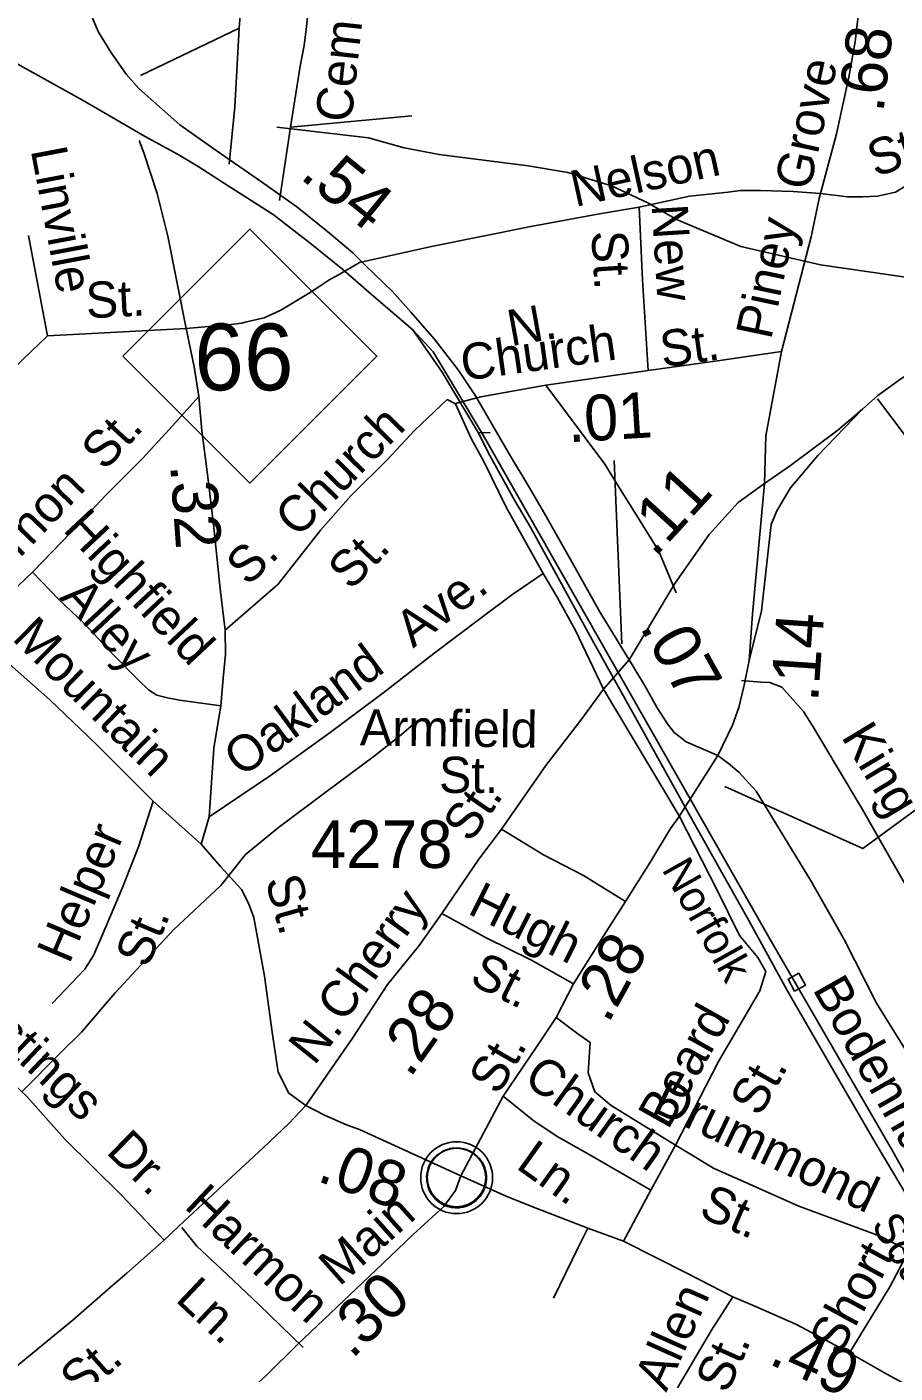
# Model space of a CAD drawing. Extents: x 1547597 to 1699558, y 810033 to 920809.
# Drawn here: x 1681856 to 1684132, y 863699 to 867230 of the extents above; entities that cross this region are included whole.
import ezdxf

# ---------------------------------------------------------------- set-up
doc = ezdxf.new("R2010")
doc.units = 0
for name, color, linetype in [('Exist Civil Demographics Community CELL', 7, 'Continuous'), ('Exist Hydrographic Misc Water Feature', 7, 'Continuous'), ('Exist Railroad Mainline', 7, 'Continuous'), ('Exist Railroad Mainline Label', 7, 'Continuous'), ('Exist Railroad Siding', 7, 'Continuous'), ('Exist Railroad Station CELL', 7, 'Continuous'), ('Exist Road Non-System Type 51', 7, 'Continuous'), ('Exist Road Non-System Type 51 Label', 7, 'Continuous'), ('Exist Road Primary NC Attributed', 7, 'Continuous'), ('Exist Road Primary NC Label', 7, 'Continuous'), ('Exist Road Primary NC Ramp 1 Lane Attributed', 7, 'Continuous'), ('Exist Road Primary NC Service Mileage Hundredths English Label', 7, 'Continuous'), ('Exist Road Primary NC Shield CELL', 7, 'Continuous'), ('Exist Road Primary NC Shield Number Label', 7, 'Continuous'), ('Exist Road Secondary Mileage Hundredths English Label', 7, 'Continuous'), ('Exist Road Secondary Type 51 Attributed', 7, 'Continuous'), ('Exist Road Secondary Type 51 Label', 7, 'Continuous'), ('Exist Road Secondary Type 51 Number Label', 7, 'Continuous')]:
    doc.layers.add(name, color=color, linetype=linetype)

msp = doc.modelspace()

# ---------------------------------------------------------------- linework, layer by layer
at = {"layer": 'Exist Civil Demographics Community CELL'}
msp.add_lwpolyline([(1682904.9, 864224), (1682905.9, 864229.6), (1682907.7, 864236.1), (1682910.6, 864243.3), (1682913.5, 864249.1), (1682916.9, 864254.8), (1682920.6, 864259.9), (1682924.6, 864264.3), (1682929.2, 864268.9), (1682934.7, 864273.5), (1682940.1, 864277.1), (1682945, 864280), (1682950.1, 864282.5), (1682955.5, 864284.8), (1682961.2, 864286.6), (1682965.5, 864287.7), (1682970.3, 864288.5), (1682974.5, 864289.2), (1682980.8, 864289.5), (1682985.3, 864289.3), (1682990.9, 864289.1), (1682995.8, 864288.4), (1683000.7, 864287.4), (1683005.8, 864286), (1683010.9, 864284), (1683017.6, 864281.1), (1683023.8, 864277.6), (1683028.9, 864274.1), (1683034.1, 864270), (1683037.4, 864266.9), (1683041.5, 864262.5), (1683045.4, 864257.8), (1683048.4, 864253.2), (1683051.6, 864248.2), (1683054, 864243.1), (1683056.1, 864238.1), (1683057.6, 864233), (1683058.9, 864228.5), (1683060, 864222.4), (1683060.6, 864217.7), (1683060.9, 864211.7), (1683060.7, 864205.9), (1683060.1, 864200.2), (1683059.2, 864194.7), (1683057.5, 864188.6), (1683055.7, 864182.7), (1683053.4, 864177.7), (1683050.2, 864171.7), (1683046.9, 864166.4), (1683043.5, 864161.7), (1683039.3, 864156.9), (1683034, 864152), (1683028.9, 864147.8), (1683023.9, 864144.4), (1683019.6, 864141.9), (1683012.8, 864138.7), (1683005.6, 864135.9), (1682999.7, 864134.5), (1682993.1, 864133.2), (1682988.7, 864132.7), (1682984.2, 864132.4), (1682978.6, 864132.4), (1682974.3, 864132.9), (1682968.7, 864133.6), (1682962.8, 864134.9), (1682958.2, 864136.2), (1682953, 864138.1), (1682948.4, 864140.1), (1682944.5, 864142.3), (1682937.7, 864146.4), (1682932.1, 864150.7), (1682927.2, 864155.1), (1682922.7, 864160), (1682919.6, 864164), (1682916.6, 864168.1), (1682912.5, 864175.2), (1682910.8, 864178.8), (1682909, 864182.8), (1682906.5, 864191), (1682904.9, 864198), (1682904.2, 864203.2), (1682903.9, 864209.5), (1682903.8, 864214.2), (1682904.4, 864220.7)], close=True, dxfattribs=at)
for centre, radius in [((1682982.5, 864211.5), 94.3), ((1682982.3, 864211.8), 76.7)]:
    msp.add_circle(centre, radius, dxfattribs=at)
at = {"layer": 'Exist Hydrographic Misc Water Feature'}
for points in [[(1682510.7, 866966.8), (1682751.6, 866938.7), (1682844.7, 866913.1), (1682936.7, 866894.9), (1683169.6, 866865.9), (1683273.7, 866848.4), (1683388.7, 866812.9), (1683483.7, 866768), (1683558.7, 866724.9), (1683727.7, 866654.3), (1683936.7, 866605.7), (1684171.7, 866571.6), (1684419.7, 866544.9), (1684558.6, 866605.2), (1684614.7, 866633.9), (1684655.7, 866660.9), (1684799.7, 866768.9), (1684853.7, 866804.9), (1684976.7, 866877.2), (1685109.7, 866946.9), (1685421.7, 867100.8), (1685616.7, 867205.5), (1685729.7, 867269.7)], [(1682880.7, 865411), (1682832.5, 865369.3), (1682766.2, 865317.3), (1682643.7, 865226.3), (1682515.4, 865130.4), (1682429.1, 865059.1), (1682364.4, 864977.6), (1682239.9, 864861.9), (1682087, 864696.7), (1681998.3, 864593.6), (1681944.1, 864539.7), (1681841.7, 864435.9)]]:
    msp.add_lwpolyline(points, dxfattribs=at)
at = {"layer": 'Exist Railroad Mainline'}
for points in [[(1680117.4, 868139.8), (1681837.9, 867128.9), (1682002.8, 867037.2), (1682163.7, 866943.3), (1682252.4, 866895.6), (1682304.9, 866863.6), (1682383.3, 866813.1), (1682501.6, 866737.5), (1682598.5, 866662.4), (1682683.8, 866593.7), (1682765.1, 866522.7), (1682868, 866435.3)], [(1682868, 866435.3), (1682921.3, 866377.6), (1682948.6, 866331.2), (1683051.6, 866158.7), (1683804.5, 864836.2), (1684125.7, 864282), (1684316.1, 863939.9)]]:
    msp.add_lwpolyline(points, dxfattribs=at)
at = {"layer": 'Exist Railroad Siding'}
msp.add_lwpolyline([(1684182.3, 864132.7), (1684080.2, 864303.9), (1683968.2, 864497.1), (1683848.3, 864704.6), (1683748.3, 864885.7), (1683599.2, 865151.5), (1683452.1, 865417), (1683338.2, 865622.4), (1683177.4, 865916.2), (1683134.3, 865988.7), (1683069.4, 866105.5), (1683039.1, 866165.9), (1682944.9, 866324.4), (1682868, 866435.3)], dxfattribs=at)
at = {"layer": 'Exist Railroad Station CELL'}
msp.add_lwpolyline([(1683880, 864747.5), (1683896.9, 864716.2), (1683868.4, 864700.8), (1683851.5, 864732.1)], close=True, dxfattribs=at)
at = {"layer": 'Exist Road Non-System Type 51'}
for p, q in [((1682414.7, 867259.9), (1682412.4, 867226.2)), ((1682412.4, 867226.2), (1682153.4, 867102.5)), ((1682546.6, 866967), (1682865, 866997)), ((1682518, 866774.6), (1682546.6, 866967)), ((1681859.7, 866682.6), (1681909.5, 866420)), ((1681909.5, 866420), (1682273.3, 866438.5)), ((1681699.6, 866217.8), (1681909.5, 866420)), ((1683216, 866290), (1683484.3, 866328.5)), ((1683045.6, 866259.3), (1683216, 866290)), ((1683070, 866165.5), (1683040, 866165.9)), ((1681715.4, 865652.7), (1681870.5, 865799.6)), ((1682312.3, 865086.3), (1682333.8, 865157.9)), ((1683491.6, 864178.9), (1683556.6, 864296.9)), ((1683419.9, 864045.3), (1683491.6, 864178.9))]:
    msp.add_line(p, q, dxfattribs=at)
for points in [[(1682616, 867486.9), (1682588.4, 867230.8), (1682582.2, 867181), (1682571.9, 867127.1), (1682546.6, 866967)], [(1683936.7, 866793.2), (1684007.9, 866784.4), (1684047, 866784.4), (1684086.2, 866785.9), (1684133.2, 866796.2), (1684361.9, 866935), (1684528.6, 867029.8), (1684618.9, 867081.4), (1684705.3, 867132.9), (1684789.7, 867182), (1684905.9, 867243.3)], [(1682412.4, 867226.2), (1682401, 867019.9), (1682386.1, 866869.9)], [(1682149.9, 866932.3), (1682162.2, 866899.7), (1682197.4, 866793.3), (1682224.7, 866681.1), (1682273.3, 866438.5)], [(1683461.1, 866756.7), (1683593, 866785.9), (1683694.7, 866796.4), (1683726.3, 866800.9), (1683739.8, 866800.9), (1683751.9, 866800.9), (1683779, 866800.9), (1683864.8, 866797.9), (1683936.7, 866793.2)], [(1682728.1, 866611.5), (1682916.5, 866654.2), (1683176.8, 866706.7), (1683357.1, 866739.5), (1683461.1, 866756.7)], [(1683461.1, 866756.7), (1683469.7, 866566.5), (1683484.3, 866328.5)], [(1682273.3, 866438.5), (1682391, 866449.6), (1682419.3, 866453), (1682427.9, 866455.1), (1682477.4, 866467.1), (1682521.2, 866486.6), (1682594.2, 866530.4), (1682623.4, 866549.9), (1682650.2, 866567), (1682674.5, 866580.4), (1682728.1, 866611.5)], [(1682273.3, 866438.5), (1682294.5, 866338.3), (1682306.1, 866260.3)], [(1683484.3, 866328.5), (1683666.3, 866354), (1683834.5, 866378.2)], [(1683558.4, 865745.4), (1683512.6, 865854.4), (1683454.5, 865949.6), (1683415.7, 866010.4), (1683371.1, 866083.4), (1683216, 866290)], [(1681870.5, 865799.6), (1681972.7, 865905.6), (1682060.6, 865999.9), (1682158.7, 866097.9), (1682229.2, 866174.5), (1682306.1, 866260.3)], [(1682375.7, 865647.3), (1682361.9, 865755.6), (1682344.5, 865925.6), (1682328, 866062.9), (1682314.3, 866170.1), (1682306.1, 866260.3)], [(1682375.7, 865647.3), (1682514.2, 865768.6), (1682626.1, 865911.1), (1682704.7, 866000), (1682800.2, 866094.2), (1682871.8, 866171.2), (1682940.9, 866236.7), (1682957.3, 866252.5), (1682979.3, 866241), (1682982.3, 866242.9), (1682985.6, 866244.2), (1683045.6, 866259.3)], [(1684499.4, 865764.4), (1684454, 865795.3), (1684420.3, 865814), (1684377.5, 865872.9), (1684322.9, 865944), (1684231.2, 866061.9), (1684085.8, 866254.3)], [(1683209.2, 865796.5), (1683112.7, 865970.5), (1683055, 866087.8), (1683020.3, 866150.5), (1682979.3, 866241)], [(1682363.7, 865449.4), (1682255.9, 865463.6), (1682224, 865470.3), (1682196.1, 865476.8), (1682174.4, 865491.3), (1682148.9, 865515.8), (1682080.3, 865585.2), (1682005.8, 865664.8), (1681939.1, 865728.2), (1681870.5, 865799.6)], [(1682333.8, 865157.9), (1682494.1, 865266.7), (1682650.4, 865379.6), (1682792.7, 865484.8), (1682922.8, 865586.2), (1683046.8, 865679.7), (1683130.1, 865742.1), (1683209.2, 865796.5)], [(1683367.2, 865492.4), (1683294.2, 865646.7), (1683246, 865733.7), (1683209.2, 865796.5)], [(1682363.7, 865449.4), (1682371.3, 865531.3), (1682376.4, 865583.3), (1682375.7, 865647.3)], [(1684398.7, 864549.8), (1684314, 864713.6), (1684234.6, 864845.2), (1684168.9, 864962.6), (1684114.8, 865057.8), (1684047.2, 865177.2), (1683977.5, 865292.7), (1683917.5, 865394), (1683892.3, 865434.5), (1683857.1, 865473.2), (1683835.6, 865497.7), (1683803.8, 865510.3), (1683779.8, 865510.8), (1683729.9, 865515.8)], [(1683367.2, 865492.4), (1683565.9, 865160.2)], [(1682333.8, 865157.9), (1682345.4, 865337.8), (1682363.7, 865449.4)], [(1681921.6, 864668), (1682007.5, 864758.3), (1682030.2, 864793.9), (1682059.6, 864863.3), (1682105.9, 864972.4), (1682148.1, 865079.6), (1682186.5, 865198.9)], [(1683565.9, 865160.2), (1683665.8, 864965.7), (1683724.1, 864846.7), (1683772, 864789.4), (1683793.3, 864752.1), (1683777.4, 864701.4), (1683669.5, 864516.2), (1683556.6, 864296.9)], [(1683425.3, 864935.8), (1683315.3, 865003.9), (1683210.3, 865058.1), (1683100.2, 865125.4)], [(1683289.1, 864720), (1683176.7, 864782.6), (1683059.8, 864841), (1682943.8, 864904.1)], [(1682215.2, 864047.7), (1682103.5, 864166), (1681954.4, 864313.1), (1681856.6, 864423.2), (1681770.2, 864505), (1681725.2, 864557.9), (1681643, 864647.6), (1681597.7, 864682.6)], [(1683243.8, 864631.3), (1683297, 864591.4), (1683332.9, 864566.1), (1683327.6, 864486.1), (1683344.9, 864436.8), (1683387.5, 864400.8), (1683556.6, 864296.9)], [(1683491.6, 864178.9), (1683409.1, 864226.9), (1683323.9, 864276.2), (1683248, 864318.8), (1683185.4, 864360.1), (1683104.2, 864425.4)], [(1683556.6, 864296.9), (1683656.1, 864236.5), (1683879.8, 864136.6), (1684092.8, 864058), (1684152.7, 864027.3), (1684159.4, 864003.4), (1684118.1, 863924.8), (1684012.7, 863752.4)], [(1682579.7, 863766.2), (1682463.9, 863878.6), (1682381.5, 863956.3), (1682301, 864032), (1682261.9, 864080.8)], [(1683236.9, 863895.5), (1683300.8, 864028.7), (1683326.5, 864079.2)], [(1683561.8, 863660), (1683651, 863811.5), (1683707.1, 863899.4)]]:
    msp.add_lwpolyline(points, dxfattribs=at)
at = {"layer": 'Exist Road Primary NC Attributed'}
for points in [[(1683434.8, 865569.8), (1683358.7, 865694), (1683281.2, 865832.6), (1683213.2, 865953.2), (1683167.2, 866031.1), (1683123.3, 866104.1), (1683032.1, 866262.3), (1682986.3, 866330.3), (1682923.6, 866411.3), (1682863.6, 866481.2), (1682814.1, 866535.6), (1682744.6, 866603), (1682710.6, 866637), (1682649.4, 866688.9), (1682563.7, 866758.2), (1682471, 866823.7), (1682354.5, 866904.1), (1682256.2, 866973.3), (1682148.9, 867068.5), (1682115.5, 867106.3), (1682075.9, 867163.8), (1682043.2, 867216.3), (1681987.2, 867348)], [(1683789.6, 866032.1), (1683857.7, 866079.8), (1683982.5, 866172.4), (1684046.4, 866227), (1684087.3, 866262.7), (1684147, 866306.5), (1684212.1, 866345.2), (1684348.3, 866416.8), (1684452.7, 866479.4), (1684670.9, 866600.7), (1684931.3, 866746.9), (1685086.4, 866836.3), (1685280.7, 866936.7), (1685424.9, 866988.4), (1685581, 867041.1), (1685737.1, 867087.9), (1685947, 867165.2), (1686078, 867207.9), (1686256, 867271.9)], [(1683667.8, 865319), (1683705.5, 865398.2), (1683722.5, 865444.6), (1683736.5, 865503.1), (1683749.8, 865567.7), (1683758.3, 865689.6), (1683789.6, 866032.1)], [(1683667.8, 865319), (1683584.5, 865354.7), (1683553, 865379.3), (1683535.4, 865401.7), (1683508.3, 865444.3), (1683475.5, 865503), (1683434.8, 865569.8)], [(1685194.4, 862905.6), (1685105.3, 863108.4), (1685044.6, 863244.6), (1684998.5, 863323.6), (1684965.6, 863390.7), (1684900, 863509), (1684864.2, 863568.7), (1684798.6, 863661.1), (1684714.6, 863785.4), (1684576.4, 863979.3), (1684447.2, 864142.3), (1684350.8, 864266.6), (1684283.2, 864361), (1684219.5, 864449.5), (1684083.8, 864669.5), (1683998.3, 864836), (1683913.3, 864987.8), (1683768, 865224.9), (1683722.6, 865275.1), (1683695.5, 865298.2), (1683667.8, 865319)]]:
    msp.add_lwpolyline(points, dxfattribs=at)
at = {"layer": 'Exist Road Primary NC Ramp 1 Lane Attributed'}
msp.add_lwpolyline([(1683749.8, 865567.7), (1683781.6, 865698.1), (1683807.5, 865924.7), (1683822.4, 865960.5), (1683858.2, 866021.2), (1683929.8, 866105.7), (1684046.4, 866227)], dxfattribs=at)
at = {"layer": 'Exist Road Primary NC Shield CELL'}
msp.add_lwpolyline([(1682107.3, 866366.4), (1682440.3, 866699.4), (1682773.3, 866366.4), (1682440.3, 866033.4)], close=True, dxfattribs=at)
at = {"layer": 'Exist Road Secondary Mileage Hundredths English Label'}
msp.add_line((1683415.3, 865611.6), (1683395.4, 866092.7), dxfattribs=at)
msp.add_lwpolyline([(1683685.7, 865237.8), (1684047.6, 865074.8), (1684465.1, 865380.9)], dxfattribs=at)
at = {"layer": 'Exist Road Secondary Type 51 Attributed'}
for points in [[(1683664.4, 869658.7), (1683643.3, 869449.3), (1683624.3, 869296.4), (1683617.5, 869165.3), (1683614.9, 869101.3), (1683620.4, 869001.4), (1683641.3, 868852.9), (1683711, 868550.5), (1683785.4, 868299.8), (1683843.8, 868057.1), (1683914, 867798.3), (1683966.5, 867590.1), (1684011.2, 867411.6), (1684026.8, 867339.4), (1684032.4, 867291.3), (1684034.2, 867251.2), (1684027.3, 867190.3), (1684010.7, 867098.1), (1683978.5, 866949.4), (1683933, 866779.6), (1683912.2, 866679.6), (1683834.5, 866378.2), (1683792.9, 866157.7), (1683789.6, 866032.1)], [(1683789.6, 866032.1), (1683721, 865982.4), (1683644.4, 865898.9), (1683555, 865769.6), (1683434.8, 865569.8)], [(1682587.4, 864400.8), (1682542.3, 864433.3), (1682514, 864488.4), (1682498.5, 864592.9), (1682478.8, 864739.7), (1682450.5, 864893.6), (1682436.4, 864931.8), (1682418.1, 864967.1), (1682363, 865027.8), (1682312.3, 865086.3), (1682186.5, 865198.9), (1682035.5, 865350), (1681915.7, 865464.5), (1681809.6, 865558.7)], [(1683434.8, 865569.8), (1683403.6, 865533.9)], [(1683403.6, 865533.9), (1683367.2, 865492.4), (1683307.9, 865411.5), (1683216.2, 865292.7), (1683100.2, 865125.4), (1683040.9, 865047.2), (1682943.8, 864904.1), (1682884.5, 864820.5), (1682800.9, 864717.9), (1682709.2, 864577.6), (1682587.4, 864400.8)], [(1682993.1, 864216.3), (1683104.2, 864425.4), (1683192.9, 864555.9), (1683243.8, 864631.3), (1683289.1, 864720), (1683368.2, 864846.3), (1683425.3, 864935.8), (1683488.9, 865036.9), (1683543.5, 865127.4), (1683562.5, 865153.9), (1683667.8, 865319)], [(1682587.4, 864400.8), (1682542.6, 864354), (1682474.7, 864289.9), (1682381, 864202.7), (1682253.8, 864084.3), (1682215.2, 864047.7), (1682117.7, 863961.4), (1682074.8, 863924.4), (1681977.1, 863838.5), (1681811, 863702), (1681733.6, 863631.3)], [(1682993.1, 864216.3), (1682727.4, 864337.5), (1682693.6, 864350.2), (1682636.1, 864375.4), (1682587.4, 864400.8)], [(1681869.8, 863107.3), (1682006.6, 863233.5), (1682149.4, 863366.7), (1682277.8, 863480.2), (1682356.2, 863574.8), (1682426.6, 863642.3), (1682482.4, 863692.2), (1682566, 863774.5), (1682787.6, 863985.9), (1682868.3, 864062.3), (1682949, 864135.7), (1682979.9, 864178.3), (1682993.1, 864216.3)], [(1685194.4, 862905.6), (1685114.9, 862956.5), (1685057.7, 862995.6), (1684974.9, 863057.3), (1684825.5, 863185.7), (1684639.5, 863342.9), (1684579.4, 863391.5), (1684472.8, 863482.3), (1684347.6, 863565), (1684283.4, 863601.4), (1684206.1, 863644.4), (1684111, 863696), (1684012.7, 863752.4), (1683873.8, 863826), (1683764.7, 863874.3), (1683707.1, 863899.4), (1683588.3, 863959.9), (1683419.9, 864045.3), (1683326.5, 864079.2), (1683195.6, 864130), (1683114.4, 864162), (1682993.1, 864216.3)]]:
    msp.add_lwpolyline(points, dxfattribs=at)

# ---------------------------------------------------------------- texts
at = {"layer": 'Exist Railroad Mainline Label'}
for s, rotation, p in [('Norfolk', 299.2795, (1683519.1, 865020.6)), ('Southern', 299.9513, (1684068.4, 864089.4))]:
    msp.add_text(s, height=82.02, rotation=rotation, dxfattribs=at).set_placement(p)
at = {"layer": 'Exist Road Non-System Type 51 Label'}
for s, rotation, p in [('Cemetery', 83.8493, (1682706.2, 866977.2)), ('St.', 19.6667, (1684080.9, 866834.9)), ('Linville', 280.7381, (1681865.3, 866906.8)), ('Nelson', 12.4826, (1683293.2, 866757.3)), ('New', 273.5103, (1683493.6, 866762.5)), ('St.', 273.5103, (1683335.4, 866693.3)), ('St.', 2.9112, (1682012.2, 866465.2)), ('N.', 10.2127, (1683124.8, 866392)), ('Church', 7.9753, (1683000, 866301.1)), ('St.', 7.9753, (1683522.7, 866336.8)), ('Church', 45.3861, (1682565.3, 865887)), ('St.', 47.3755, (1682059.7, 866062.9)), ('Vernon', 46.0463, (1681729.3, 865724)), ('Highfield', 313.1051, (1681947.6, 865909.9)), ('S.', 44.2296, (1682435.3, 865760.4)), ('St.', 46.0668, (1682705, 865749.2)), ('Alley', 313.1051, (1681939.3, 865731.6)), ('Ave.', 37.0178, (1682868.2, 865599.2)), ('Oakland', 36.475, (1682418, 865259.5)), ('Armfield', 359.2792, (1682728.3, 865345.4)), ('King', 301.1103, (1683989.4, 865368.3)), ('St.', 359.9715, (1682936.2, 865220.7)), ('Helper', 67.0036, (1681966.5, 864769.7)), ('Hugh', 333.4549, (1683008, 864905.8)), ('St.', 67.0036, (1682171.5, 864757.8)), ('St.', 333.4549, (1683012.4, 864722.2)), ('Hastings', 316.5676, (1681641.8, 864694.3)), ('Beard', 60.7088, (1683536.7, 864334.7)), ('Church', 324.4483, (1683153.8, 864462.4)), ('St.', 60.7088, (1683777.3, 864368.4)), ('Drummond', 334.5123, (1683491.6, 864387.6)), ('Dr.', 315.3871, (1682060.4, 864277.6)), ('Ln.', 324.4483, (1683134.8, 864238.2)), ('Harmon', 316.6809, (1682265.1, 864133.7)), ('St.', 336.5651, (1683614.1, 864111.1)), ('Short', 61.4044, (1683986.4, 863741.7)), ('Ln.', 316.6809, (1682241.9, 863889.7)), ('Allen', 65.8465, (1683532.1, 863647.2)), ('St.', 65.8465, (1683692, 863642))]:
    msp.add_text(s, height=95, rotation=rotation, dxfattribs=at).set_placement(p)
at = {"layer": 'Exist Road Primary NC Label'}
msp.add_text('Bodenhamer', height=95, rotation=299.6075, dxfattribs=at).set_placement((1683914.6, 864705.9))
at = {"layer": 'Exist Road Primary NC Service Mileage Hundredths English Label'}
for s, rotation, p in [('.54', 321.0388, (1682568.1, 866835)), ('.14', 86.0125, (1683930.1, 865457.4)), ('.07', 299.1939, (1683461.2, 865656.7))]:
    msp.add_text(s, height=125, rotation=rotation, dxfattribs=at).set_placement(p)
at = {"layer": 'Exist Road Primary NC Shield Number Label'}
msp.add_text('66', height=175, dxfattribs=at).set_placement((1682294.5, 866276.7))
at = {"layer": 'Exist Road Secondary Mileage Hundredths English Label'}
for s, height, rotation, p in [('.68', 120, 83.4488, (1684101.4, 867003.1)), ('.01', 120, 3.4326, (1683275.9, 866140.3)), ('.32', 120, 274.0924, (1682231.1, 866080.3)), ('.11', 125, 47.4896, (1683501.8, 865835.8)), ('.28', 120, 61.2186, (1683379.7, 864612.9)), ('.28', 120, 54.6541, (1682860.2, 864470.5)), ('.08', 120, 339.8471, (1682613.1, 864204)), ('.30', 120, 43.8253, (1682707.5, 863734)), ('.49', 120, 335.823, (1683797.6, 863724.5))]:
    msp.add_text(s, height=height, rotation=rotation, dxfattribs=at).set_placement(p)
at = {"layer": 'Exist Road Secondary Type 51 Label'}
for s, rotation, p in [('Grove', 77.7274, (1683908.3, 866797.7)), ('Piney', 78.0737, (1683806.9, 866407.3)), ('Mountain', 315.4756, (1681813.7, 865623.6)), ('St.', 55.1403, (1683018.4, 865087)), ('St.', 285.5471, (1682479.7, 864992)), ('Cherry', 54.16, (1682686.7, 864615)), ('N.', 51.3306, (1682609, 864503.4)), ('St.', 60.0113, (1683091.8, 864425)), ('Main', 41.7564, (1682674.8, 863924.3)), ('St.', 41.3082, (1681995.6, 863627.9))]:
    msp.add_text(s, height=95, rotation=rotation, dxfattribs=at).set_placement(p)
at = {"layer": 'Exist Road Secondary Type 51 Number Label'}
msp.add_text('4278', height=125, dxfattribs=at).set_placement((1682599.9, 865023.7))

doc.saveas('drawing.dxf')
